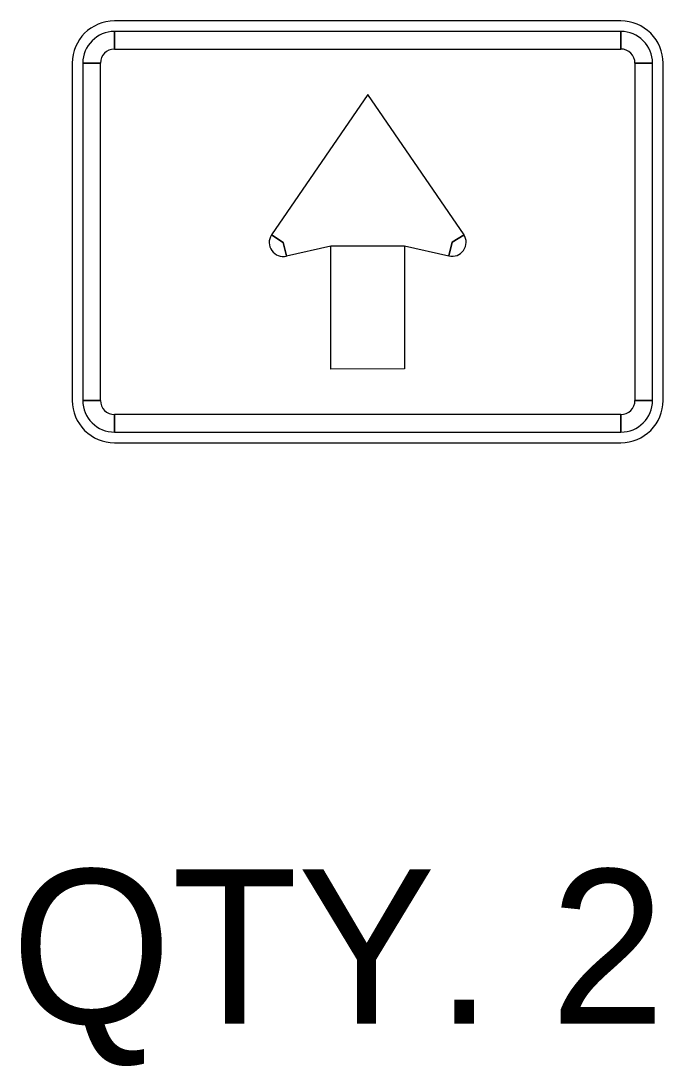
# Model space of a CAD drawing. Extents: x 10133 to 81668, y 5524 to 11018.
# Drawn here: x 24949.4 to 25043, y 9280 to 9432.4 of the extents above; entities that cross this region are included whole.
import ezdxf

# ---------------------------------------------------------------- set-up
doc = ezdxf.new("R2010")
doc.units = 0
doc.layers.add('DisCLMLSUR', color=7, linetype='Continuous')
doc.layers.add('DisPropROW', color=7, linetype='Continuous')

msp = doc.modelspace()

# ---------------------------------------------------------------- linework, layer by layer
at = {"layer": 'DisPropROW'}
for p, q in [((25036.89, 9432.44), (24963.07, 9432.44)), ((24963.07, 9428.33), (24963.07, 9430.88)), ((25036.89, 9430.88), (25036.89, 9428.33)), ((24956.92, 9426.28), (24956.92, 9377.07)), ((24958.46, 9426.28), (24961.02, 9426.28)), ((25038.94, 9426.28), (25041.5, 9426.28)), ((25043.04, 9377.07), (25043.04, 9426.28)), ((24987.68, 9400.12), (24985.94, 9401.23)), ((25014.02, 9401.23), (25012.28, 9400.16)), ((24988.13, 9398.15), (24987.68, 9400.12)), ((25012.28, 9400.16), (25011.82, 9398.15)), ((24961.02, 9377.07), (24958.46, 9377.07)), ((25041.5, 9377.07), (25038.94, 9377.07)), ((24963.07, 9372.44), (24963.07, 9375.02)), ((25036.89, 9375.02), (25036.89, 9372.44)), ((24963.07, 9370.92), (25036.89, 9370.92))]:
    msp.add_line(p, q, dxfattribs=at)
for points in [[(25036.89, 9430.88), (24963.07, 9430.88), (24963.07, 9428.33), (25036.89, 9428.33), (25036.89, 9430.88)], [(24958.46, 9426.28), (24958.46, 9377.07), (24961.02, 9377.07), (24961.02, 9426.28), (24958.46, 9426.28)], [(25041.5, 9377.07), (25041.5, 9426.28), (25038.94, 9426.28), (25038.94, 9377.07), (25041.5, 9377.07)], [(24999.98, 9421.69), (24985.94, 9401.23), (24987.68, 9400.12), (24988.13, 9398.15), (24994.6, 9399.63), (25005.36, 9399.63), (25011.82, 9398.15), (25012.28, 9400.16), (25014.02, 9401.23), (24999.98, 9421.69)], [(25005.36, 9381.71), (24994.6, 9381.66), (24994.6, 9399.63), (25005.36, 9399.63), (25005.36, 9381.71)], [(24963.07, 9372.44), (25036.89, 9372.44), (25036.89, 9375.02), (24963.07, 9375.02), (24963.07, 9372.44)]]:
    msp.add_lwpolyline(points, close=True, dxfattribs=at)
for centre, radius, start, end in [((24963.07, 9426.28), 6.15, 90.0002, 179.9998), ((25036.89, 9426.28), 6.15, 0, 90.0002), ((24963.07, 9426.28), 4.61, 90.0002, 179.9998), ((25036.89, 9426.28), 4.61, 0, 90.0002), ((24963.07, 9426.28), 2.05, 90.0002, 179.9998), ((25036.89, 9426.28), 2.05, 0, 90.0002), ((24987.68, 9400.12), 2.05, 147.7246, 282.9506), ((25012.28, 9400.16), 2.05, 257.0495, 32.2756), ((24963.07, 9377.07), 6.15, 179.9998, 270.0001), ((24963.07, 9377.07), 4.61, 179.9998, 270.0001), ((24963.07, 9377.07), 2.05, 179.9998, 270.0001), ((25036.89, 9377.07), 6.15, 270.0001, 0.0003), ((25036.89, 9377.07), 4.61, 270.0001, 0.0003), ((25036.89, 9377.07), 2.05, 270.0001, 0.0003)]:
    msp.add_arc(centre, radius, start, end, dxfattribs=at)

# ---------------------------------------------------------------- texts
at = {"layer": 'DisCLMLSUR'}
msp.add_text('QTY. 2', height=22.5, dxfattribs=at).set_placement((24948.01, 9286.19))

doc.saveas('drawing.dxf')
